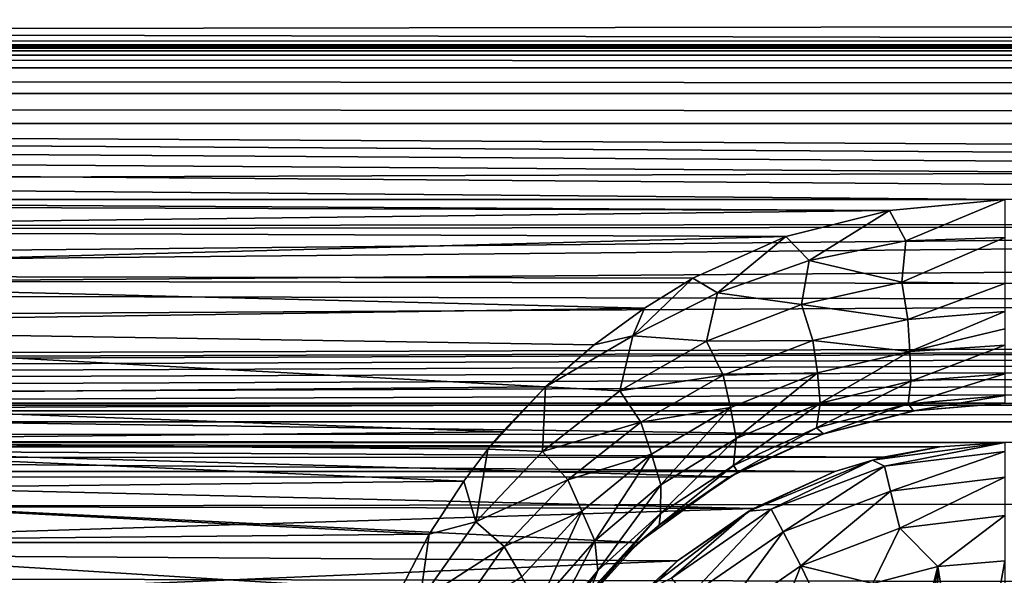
# Model space of a CAD drawing. Header units: metres. Extents: x -95 to 103, y -12 to 12.
# Tile 264 of 520: x -46.7 to -44.2, y 8.1 to 9.51. Entities that reach past the tile are written whole.
import ezdxf

# ---------------------------------------------------------------- set-up
doc = ezdxf.new("R2010")
doc.units = ezdxf.units.M
doc.layers.add('solid_P74500', color=7, linetype='CONTINUOUS')
doc.layers.add('solid_P74500_01', color=7, linetype='CONTINUOUS')

msp = doc.modelspace()

# ---------------------------------------------------------------- linework, layer by layer
at = {"layer": 'solid_P74500'}
for points in [[(92.5, 10.0152, -7.478519), (-94.018356, 9.477332, -8.150471), (-94.018356, 10.085306, -7.38489)], [(92.5, 10.0152, -7.478519), (92.5, 9.409225, -8.228889), (-94.018356, 9.477332, -8.150471)], [(92.5, 9.169497, 8.495161), (92.5, 9.793223, 7.7681), (-94.018356, 9.577682, 8.03231)], [(-12.2, 5.05, 0.5), (-11.7, 9.776363, 0.5), (-88, 9.776363, 0.5)], [(-12.2, 5.05, 0.5), (-88, 9.776363, 0.5), (-88, 5.05, 0.5)], [(92.5, 9.169497, 8.495161), (-94.018356, 9.577682, 8.03231), (-94.018356, 8.920666, 8.756239)], [(-86.199997, 9.423205, -4.3), (-87.224998, 9.55, -4.3), (-12.775, 9.55, -4.3)], [(-86.199997, 9.423205, -4.3), (-12.775, 9.55, -4.3), (-13.8, 9.423205, -4.3)], [(-44.200005, 9.057376, -8.614751), (-49.200005, 9.057376, -8.614751), (-94.018356, 9.477332, -8.150471)], [(-39.200005, 9.057376, -8.614751), (-44.200005, 9.057376, -8.614751), (-94.018356, 9.477332, -8.150471)], [(-34.200005, 9.057376, -8.614751), (-39.200005, 9.057376, -8.614751), (-94.018356, 9.477332, -8.150471)], [(-29.200006, 9.057376, -8.614751), (-34.200005, 9.057376, -8.614751), (-94.018356, 9.477332, -8.150471)], [(-24.200006, 9.057376, -8.614751), (-29.200006, 9.057376, -8.614751), (-94.018356, 9.477332, -8.150471)], [(-19.200006, 9.057376, -8.614751), (-24.200006, 9.057376, -8.614751), (-94.018356, 9.477332, -8.150471)], [(-86.199997, 9.44173, -4.343083), (-13.8, 9.443185, -4.348236), (-13.8, 9.45, -4.4)], [(-86.199997, 9.45, -4.4), (-86.199997, 9.44173, -4.343083), (-13.8, 9.45, -4.4)], [(-86.199997, 9.45, -5), (-86.199997, 9.45, -4.4), (-13.8, 9.45, -4.4)], [(-13.8, 9.45, -5), (-86.199997, 9.45, -5), (-13.8, 9.45, -4.4)], [(-13.8, 9.434836, -5.076392), (-86.199997, 9.434776, -5.076537), (-86.199997, 9.45, -5)], [(-13.8, 9.434836, -5.076392), (-86.199997, 9.45, -5), (-13.8, 9.45, -5)], [(-13.8, 9.443185, -4.348236), (-86.199997, 9.423205, -4.3), (-13.8, 9.423205, -4.3)], [(-86.199997, 9.44173, -4.343083), (-86.199997, 9.423205, -4.3), (-13.8, 9.443185, -4.348236)], [(-13.8, 9.391477, -5.141366), (-86.199997, 9.434776, -5.076537), (-13.8, 9.434836, -5.076392)], [(-13.8, 9.391477, -5.141366), (-86.199997, 9.391366, -5.141477), (-86.199997, 9.434776, -5.076537)], [(-13.8, 9.391477, -5.141366), (-13.8, 9.326537, -5.184776), (-86.199997, 9.391366, -5.141477)], [(-13.8, 9.326537, -5.184776), (-86.199997, 9.326391, -5.184836), (-86.199997, 9.391366, -5.141477)], [(-13.8, 9.326537, -5.184776), (-13.8, 9.25, -5.2), (-86.199997, 9.326391, -5.184836)], [(-13.8, 9.25, -5.2), (-86.199997, 9.25, -5.2), (-86.199997, 9.326391, -5.184836)], [(-13.8, 9.25, -5.2), (-86.995445, 8.535221, -5.2), (-86.199997, 9.25, -5.2)], [(-13.8, 9.25, -5.2), (-13.566045, 9.214799, -5.2), (-86.995445, 8.535221, -5.2)], [(-13.566045, 9.214799, -5.2), (-13.35684, 9.115801, -5.2), (-86.995445, 8.535221, -5.2)], [(92.5, 8.487373, 9.175829), (92.5, 9.169497, 8.495161), (-94.018356, 8.920666, 8.756239)], [(-84.199997, 8.54, -7.701844), (92.5, 9.145422, -6.971025), (-92.5, 8.940191, -7.233159)], [(-74.199997, 8.54, -7.701844), (92.5, 9.145422, -6.971025), (-79.199997, 8.54, -7.701844)], [(-69.199997, 8.54, -7.701844), (92.5, 9.145422, -6.971025), (-74.199997, 8.54, -7.701844)], [(-64.199997, 8.54, -7.701844), (92.5, 9.145422, -6.971025), (-69.199997, 8.54, -7.701844)], [(-59.200001, 8.54, -7.701844), (92.5, 9.145422, -6.971025), (-64.199997, 8.54, -7.701844)], [(-54.200001, 8.54, -7.701844), (92.5, 9.145422, -6.971025), (-59.200001, 8.54, -7.701844)], [(-49.200001, 8.54, -7.701844), (92.5, 9.145422, -6.971025), (-54.200001, 8.54, -7.701844)], [(-44.200001, 8.54, -7.701844), (92.5, 9.145422, -6.971025), (-49.200001, 8.54, -7.701844)], [(-13.35684, 9.115801, -5.2), (-13.185196, 8.961563, -5.2), (-86.995445, 8.535221, -5.2)], [(-44.493057, 9.02928, -8.644195), (-48.960751, 9.043484, -8.629334), (-49.200005, 9.057376, -8.614751)], [(-44.200005, 9.057376, -8.614751), (-44.493057, 9.02928, -8.644195), (-49.200005, 9.057376, -8.614751)], [(-44.451721, 8.951935, -8.698801), (-44.493057, 9.02928, -8.644195), (-44.200005, 9.057376, -8.614751)], [(-44.199982, 8.960335, -8.682782), (-44.451721, 8.951935, -8.698801), (-44.200005, 9.057376, -8.614751)], [(-44.493057, 9.02928, -8.644195), (-48.700359, 8.978143, -8.697296), (-48.960751, 9.043484, -8.629334)], [(-44.493057, 9.02928, -8.644195), (-44.756618, 8.963315, -8.712577), (-48.700359, 8.978143, -8.697296)], [(-44.696873, 8.901903, -8.755844), (-44.756618, 8.963315, -8.712577), (-44.493057, 9.02928, -8.644195)], [(-44.451721, 8.951935, -8.698801), (-44.696873, 8.901903, -8.755844), (-44.493057, 9.02928, -8.644195)], [(-44.756618, 8.963315, -8.712577), (-48.427822, 8.864437, -8.813158), (-48.700359, 8.978143, -8.697296)], [(-13.185196, 8.961563, -5.2), (-13.064476, 8.764095, -5.2), (-86.995445, 8.535221, -5.2)], [(-44.756618, 8.963315, -8.712577), (-44.992466, 8.857634, -8.819996), (-48.427822, 8.864437, -8.813158)], [(-44.929539, 8.820606, -8.844933), (-44.992466, 8.857634, -8.819996), (-44.756618, 8.963315, -8.712577)], [(-44.696873, 8.901903, -8.755844), (-44.929539, 8.820606, -8.844933), (-44.756618, 8.963315, -8.712577)], [(-44.46175, 8.847548, -8.731838), (-44.696873, 8.901903, -8.755844), (-44.451721, 8.951935, -8.698801)], [(-44.46175, 8.847548, -8.731838), (-44.451721, 8.951935, -8.698801), (-44.199982, 8.960335, -8.682782)], [(-44.199982, 8.960335, -8.682782), (-44.199963, 8.843924, -8.707972), (-44.46175, 8.847548, -8.731838)], [(92.5, 8.487373, 9.175829), (-94.018356, 8.920666, 8.756239), (-94.018356, 8.209083, 9.426609)], [(-44.716579, 8.790494, -8.803429), (-44.929539, 8.820606, -8.844933), (-44.696873, 8.901903, -8.755844)], [(-44.46175, 8.847548, -8.731838), (-44.716579, 8.790494, -8.803429), (-44.696873, 8.901903, -8.755844)], [(-45.115223, 8.781263, -8.896033), (-48.21125, 8.735947, -8.940538), (-48.427822, 8.864437, -8.813158)], [(-44.992466, 8.857634, -8.819996), (-45.115223, 8.781263, -8.896033), (-48.427822, 8.864437, -8.813158)], [(-45.144966, 8.711357, -8.958886), (-45.115223, 8.781263, -8.896033), (-44.992466, 8.857634, -8.819996)], [(-44.929539, 8.820606, -8.844933), (-45.144966, 8.711357, -8.958886), (-44.992466, 8.857634, -8.819996)], [(-44.446915, 8.752792, -8.725297), (-44.716579, 8.790494, -8.803429), (-44.46175, 8.847548, -8.731838)], [(-44.446915, 8.752792, -8.725297), (-44.46175, 8.847548, -8.731838), (-44.199963, 8.843924, -8.707972)], [(-44.199963, 8.843924, -8.707972), (-44.199959, 8.772922, -8.700407), (-44.446915, 8.752792, -8.725297)], [(-44.957397, 8.697297, -8.913805), (-45.144966, 8.711357, -8.958886), (-44.929539, 8.820606, -8.844933)], [(-44.716579, 8.790494, -8.803429), (-44.957397, 8.697297, -8.913805), (-44.929539, 8.820606, -8.844933)], [(-45.115223, 8.781263, -8.896033), (-45.243198, 8.687765, -8.987366), (-48.21125, 8.735947, -8.940538)], [(-45.144966, 8.711357, -8.958886), (-45.243198, 8.687765, -8.987366), (-45.115223, 8.781263, -8.896033)], [(-44.687653, 8.699052, -8.798007), (-44.957397, 8.697297, -8.913805), (-44.716579, 8.790494, -8.803429)], [(-44.446915, 8.752792, -8.725297), (-44.687653, 8.699052, -8.798007), (-44.716579, 8.790494, -8.803429)], [(-13.064476, 8.764095, -5.2), (-13.004552, 8.535221, -5.2), (-86.995445, 8.535221, -5.2)], [(-44.441639, 8.671274, -8.694287), (-44.687653, 8.699052, -8.798007), (-44.446915, 8.752792, -8.725297)], [(-44.441639, 8.671274, -8.694287), (-44.446915, 8.752792, -8.725297), (-44.199959, 8.772922, -8.700407)], [(-44.199955, 8.728601, -8.686563), (-44.441639, 8.671274, -8.694287), (-44.199959, 8.772922, -8.700407)], [(-45.366447, 8.581667, -9.088729), (-48.00983, 8.558819, -9.110249), (-48.21125, 8.735947, -8.940538)], [(-45.243198, 8.687765, -8.987366), (-45.366447, 8.581667, -9.088729), (-48.21125, 8.735947, -8.940538)], [(-44.199955, 8.728601, -8.686563), (-44.199955, 8.687284, -8.666237), (-44.441639, 8.671274, -8.694287)], [(-45.144966, 8.711357, -8.958886), (-45.366447, 8.581667, -9.088729), (-45.243198, 8.687765, -8.987366)], [(-45.17762, 8.571609, -9.052834), (-45.366447, 8.581667, -9.088729), (-45.144966, 8.711357, -8.958886)], [(-44.957397, 8.697297, -8.913805), (-45.17762, 8.571609, -9.052834), (-45.144966, 8.711357, -8.958886)], [(-44.91555, 8.611007, -8.909893), (-45.17762, 8.571609, -9.052834), (-44.957397, 8.697297, -8.913805)], [(-44.687653, 8.699052, -8.798007), (-44.91555, 8.611007, -8.909893), (-44.957397, 8.697297, -8.913805)], [(-44.676205, 8.617039, -8.770586), (-44.91555, 8.611007, -8.909893), (-44.687653, 8.699052, -8.798007)], [(-44.441639, 8.671274, -8.694287), (-44.676205, 8.617039, -8.770586), (-44.687653, 8.699052, -8.798007)], [(-44.439163, 8.595643, -8.634041), (-44.441639, 8.671274, -8.694287), (-44.199955, 8.687284, -8.666237)], [(-44.199959, 8.614271, -8.605644), (-44.439163, 8.595643, -8.634041), (-44.199955, 8.687284, -8.666237)], [(-44.669048, 8.539704, -8.712976), (-44.676205, 8.617039, -8.770586), (-44.441639, 8.671274, -8.694287)], [(-44.439163, 8.595643, -8.634041), (-44.669048, 8.539704, -8.712976), (-44.441639, 8.671274, -8.694287)], [(-44.91555, 8.611007, -8.909893), (-45.124184, 8.491942, -9.050558), (-45.17762, 8.571609, -9.052834)], [(-44.896748, 8.528881, -8.887128), (-45.124184, 8.491942, -9.050558), (-44.91555, 8.611007, -8.909893)], [(-44.676205, 8.617039, -8.770586), (-44.896748, 8.528881, -8.887128), (-44.91555, 8.611007, -8.909893)], [(-44.882225, 8.450442, -8.832457), (-44.896748, 8.528881, -8.887128), (-44.676205, 8.617039, -8.770586)], [(-44.669048, 8.539704, -8.712976), (-44.882225, 8.450442, -8.832457), (-44.676205, 8.617039, -8.770586)], [(-44.44595, 8.538467, -8.544914), (-44.439163, 8.595643, -8.634041), (-44.199959, 8.614271, -8.605644)], [(-44.19997, 8.559706, -8.514988), (-44.44595, 8.538467, -8.544914), (-44.199959, 8.614271, -8.605644)], [(-45.366447, 8.581667, -9.088729), (-45.475742, 8.467224, -9.19544), (-48.00983, 8.558819, -9.110249)], [(-45.366447, 8.581667, -9.088729), (-45.512749, 8.422978, -9.235986), (-45.475742, 8.467224, -9.19544)], [(-45.373718, 8.417471, -9.212131), (-45.512749, 8.422978, -9.235986), (-45.366447, 8.581667, -9.088729)], [(-45.17762, 8.571609, -9.052834), (-45.373718, 8.417471, -9.212131), (-45.366447, 8.581667, -9.088729)], [(-44.678604, 8.477234, -8.627752), (-44.669048, 8.539704, -8.712976), (-44.439163, 8.595643, -8.634041)], [(-44.44595, 8.538467, -8.544914), (-44.678604, 8.477234, -8.627752), (-44.439163, 8.595643, -8.634041)], [(-45.475742, 8.467224, -9.19544), (-47.906006, 8.443342, -9.217374), (-48.00983, 8.558819, -9.110249)], [(-45.124184, 8.491942, -9.050558), (-45.373718, 8.417471, -9.212131), (-45.17762, 8.571609, -9.052834)], [(-44.19997, 8.559706, -8.514988), (-44.432384, 8.520578, -8.433332), (-44.44595, 8.538467, -8.544914)], [(-44.19997, 8.559706, -8.514988), (-44.200001, 8.54, -8.407997), (-44.432384, 8.520578, -8.433332)], [(-87, 8.49261, -5.204592), (-86.995445, 8.535221, -5.2), (-13, 8.492611, -5.204592)], [(-86.995445, 8.535221, -5.2), (-13.004552, 8.535221, -5.2), (-13, 8.492611, -5.204592)], [(-44.200001, 8.54, -7.701844), (-49.200001, 8.54, -7.701844), (-48.969208, 8.520817, -7.723062)], [(-44.429855, 8.520978, -7.722884), (-44.200001, 8.54, -7.701844), (-48.969208, 8.520817, -7.723062)], [(-44.896748, 8.528881, -8.887128), (-45.097191, 8.410545, -9.032645), (-45.124184, 8.491942, -9.050558)], [(-45.073566, 8.332653, -8.980428), (-45.097191, 8.410545, -9.032645), (-44.896748, 8.528881, -8.887128)], [(-44.882225, 8.450442, -8.832457), (-45.073566, 8.332653, -8.980428), (-44.896748, 8.528881, -8.887128)], [(-44.889435, 8.382146, -8.751585), (-44.882225, 8.450442, -8.832457), (-44.669048, 8.539704, -8.712976)], [(-44.678604, 8.477234, -8.627752), (-44.889435, 8.382146, -8.751585), (-44.669048, 8.539704, -8.712976)], [(-44.44595, 8.538467, -8.544914), (-44.660839, 8.461979, -8.506461), (-44.678604, 8.477234, -8.627752)], [(-44.44595, 8.538467, -8.544914), (-44.432384, 8.520578, -8.433332), (-44.660839, 8.461979, -8.506461)], [(-44.432384, 8.520578, -8.433332), (-44.200001, 8.54, -8.407997), (-44.429855, 8.520978, -7.722884)], [(-44.200001, 8.54, -8.407997), (-44.200001, 8.54, -7.701844), (-44.429855, 8.520978, -7.722884)], [(-44.663189, 8.461158, -7.788376), (-44.429855, 8.520978, -7.722884), (-48.969208, 8.520817, -7.723062)], [(-44.663189, 8.461158, -7.788376), (-48.969208, 8.520817, -7.723062), (-48.73526, 8.460627, -7.788954)], [(-44.432384, 8.520578, -8.433332), (-44.429855, 8.520978, -7.722884), (-44.663189, 8.461158, -7.788376)], [(-44.660839, 8.461979, -8.506461), (-44.432384, 8.520578, -8.433332), (-44.663189, 8.461158, -7.788376)], [(92.5, 7.752533, 9.805175), (92.5, 8.487373, 9.175829), (-94.018356, 8.209083, 9.426609)], [(-44.200001, 8.44, -5.224123), (-87, 8.49261, -5.204592), (-13, 8.492611, -5.204592)], [(-87, 8.49261, -5.204592), (-44.200001, 8.44, -5.224123), (-49.200001, 8.44, -5.224123)], [(-45.124184, 8.491942, -9.050558), (-45.31007, 8.34565, -9.211479), (-45.373718, 8.417471, -9.212131)], [(-45.097191, 8.410545, -9.032645), (-45.31007, 8.34565, -9.211479), (-45.124184, 8.491942, -9.050558)], [(-44.678604, 8.477234, -8.627752), (-44.878544, 8.364573, -8.626897), (-44.889435, 8.382146, -8.751585)], [(-44.678604, 8.477234, -8.627752), (-44.660839, 8.461979, -8.506461), (-44.878544, 8.364573, -8.626897)], [(-44.899006, 8.353099, -7.904159), (-44.663189, 8.461158, -7.788376), (-48.73526, 8.460627, -7.788954)], [(-44.899006, 8.353099, -7.904159), (-48.73526, 8.460627, -7.788954), (-48.499878, 8.352461, -7.904833)], [(-45.475742, 8.467224, -9.19544), (-45.512749, 8.422978, -9.235986), (-47.906006, 8.443342, -9.217374)], [(-45.074623, 8.259929, -8.903189), (-45.073566, 8.332653, -8.980428), (-44.882225, 8.450442, -8.832457)], [(-44.889435, 8.382146, -8.751585), (-45.074623, 8.259929, -8.903189), (-44.882225, 8.450442, -8.832457)], [(-44.878544, 8.364573, -8.626897), (-44.663189, 8.461158, -7.788376), (-44.899006, 8.353099, -7.904159)], [(-44.878544, 8.364573, -8.626897), (-44.660839, 8.461979, -8.506461), (-44.663189, 8.461158, -7.788376)], [(-44.364891, 8.429509, -5.230221), (-49.032898, 8.429217, -5.230403), (-49.200001, 8.44, -5.224123)], [(-44.200001, 8.44, -5.224123), (-44.364891, 8.429509, -5.230221), (-49.200001, 8.44, -5.224123)], [(-44.364891, 8.429509, -5.230221), (-44.509518, 8.402635, -5.250264), (-49.032898, 8.429217, -5.230403)], [(-44.509518, 8.402635, -5.250264), (-48.889034, 8.402259, -5.250598), (-49.032898, 8.429217, -5.230403)], [(-45.574173, 8.342347, -9.30888), (-47.810066, 8.317733, -9.33088), (-47.906006, 8.443342, -9.217374)], [(-45.512749, 8.422978, -9.235986), (-45.574173, 8.342347, -9.30888), (-47.906006, 8.443342, -9.217374)], [(-44.536465, 8.395703, -11.5), (-44.364891, 8.429509, -5.230221), (-44.200001, 8.44, -5.224123)], [(-44.536465, 8.395703, -11.5), (-44.200001, 8.44, -5.224123), (-44.200001, 8.44, -11.5)], [(-44.505669, 8.380139, -11.614588), (-44.536465, 8.395703, -11.5), (-44.200001, 8.44, -11.5)], [(-44.536465, 8.395703, -11.5), (-44.509518, 8.402635, -5.250264), (-44.364891, 8.429509, -5.230221)], [(-44.200001, 8.417253, -11.614588), (-44.505669, 8.380139, -11.614588), (-44.200001, 8.44, -11.5)], [(-44.509518, 8.402635, -5.250264), (-44.63176, 8.366207, -5.293069), (-48.889034, 8.402259, -5.250598)], [(-48.889034, 8.402259, -5.250598), (-44.63176, 8.366207, -5.293069), (-48.768238, 8.366207, -5.293069)], [(-45.543545, 8.238771, -9.384665), (-45.574173, 8.342347, -9.30888), (-45.512749, 8.422978, -9.235986)], [(-45.373718, 8.417471, -9.212131), (-45.543545, 8.238771, -9.384665), (-45.512749, 8.422978, -9.235986)], [(-45.31007, 8.34565, -9.211479), (-45.543545, 8.238771, -9.384665), (-45.373718, 8.417471, -9.212131)], [(-45.097191, 8.410545, -9.032645), (-45.274479, 8.266009, -9.1982), (-45.31007, 8.34565, -9.211479)], [(-45.240917, 8.190633, -9.147759), (-45.274479, 8.266009, -9.1982), (-45.097191, 8.410545, -9.032645)], [(-45.073566, 8.332653, -8.980428), (-45.240917, 8.190633, -9.147759), (-45.097191, 8.410545, -9.032645)], [(-44.536465, 8.395703, -11.5), (-44.63176, 8.366207, -5.293069), (-44.509518, 8.402635, -5.250264)], [(-44.490101, 8.316991, -11.712049), (-44.505669, 8.380139, -11.614588), (-44.200001, 8.417253, -11.614588)], [(-44.490101, 8.316991, -11.712049), (-44.200001, 8.417253, -11.614588), (-44.200001, 8.352216, -11.712049)], [(-44.889435, 8.382146, -8.751585), (-44.878544, 8.364573, -8.626897), (-45.077797, 8.230629, -8.78609)], [(-44.889435, 8.382146, -8.751585), (-45.077797, 8.230629, -8.78609), (-45.074623, 8.259929, -8.903189)], [(-44.536465, 8.395703, -11.5), (-44.849998, 8.265833, -11.5), (-44.63176, 8.366207, -5.293069)], [(-44.793568, 8.270952, -11.614588), (-44.849998, 8.265833, -11.5), (-44.536465, 8.395703, -11.5)], [(-44.505669, 8.380139, -11.614588), (-44.793568, 8.270952, -11.614588), (-44.536465, 8.395703, -11.5)], [(-44.763344, 8.213364, -11.712049), (-44.793568, 8.270952, -11.614588), (-44.505669, 8.380139, -11.614588)], [(-44.490101, 8.316991, -11.712049), (-44.763344, 8.213364, -11.712049), (-44.505669, 8.380139, -11.614588)], [(-48.768238, 8.366207, -5.293069), (-44.63176, 8.366207, -5.293069), (-44.838207, 8.272575, -5.438244)], [(-48.575996, 8.280447, -5.426181), (-48.768238, 8.366207, -5.293069), (-44.838207, 8.272575, -5.438244)], [(-45.130051, 8.186581, -8.076503), (-44.899006, 8.353099, -7.904159), (-48.499878, 8.352461, -7.904833)], [(-45.130051, 8.186581, -8.076503), (-48.499878, 8.352461, -7.904833), (-48.269226, 8.185938, -8.077154)], [(-45.077797, 8.230629, -8.78609), (-44.899006, 8.353099, -7.904159), (-45.130051, 8.186581, -8.076503)], [(-45.077797, 8.230629, -8.78609), (-44.878544, 8.364573, -8.626897), (-44.899006, 8.353099, -7.904159)], [(-44.849998, 8.265833, -11.5), (-44.838207, 8.272575, -5.438244), (-44.63176, 8.366207, -5.293069)], [(-44.490101, 8.316991, -11.712049), (-44.200001, 8.352216, -11.712049), (-44.466789, 8.222411, -11.777164)], [(-44.200001, 8.352216, -11.712049), (-44.200001, 8.254805, -11.777164), (-44.466789, 8.222411, -11.777164)], [(-45.574173, 8.342347, -9.30888), (-45.661537, 8.207409, -9.428066), (-47.810066, 8.317733, -9.33088)], [(-45.543545, 8.238771, -9.384665), (-45.661537, 8.207409, -9.428066), (-45.574173, 8.342347, -9.30888)], [(-45.31007, 8.34565, -9.211479), (-45.471039, 8.175805, -9.385549), (-45.543545, 8.238771, -9.384665)], [(-45.274479, 8.266009, -9.1982), (-45.471039, 8.175805, -9.385549), (-45.31007, 8.34565, -9.211479)], [(-45.233376, 8.115582, -9.073152), (-45.240917, 8.190633, -9.147759), (-45.073566, 8.332653, -8.980428)], [(-45.074623, 8.259929, -8.903189), (-45.233376, 8.115582, -9.073152), (-45.073566, 8.332653, -8.980428)], [(-45.661537, 8.207409, -9.428066), (-47.728512, 8.18801, -9.444919), (-47.810066, 8.317733, -9.33088)], [(-44.490101, 8.316991, -11.712049), (-44.718075, 8.12711, -11.777164), (-44.763344, 8.213364, -11.712049)], [(-44.490101, 8.316991, -11.712049), (-44.466789, 8.222411, -11.777164), (-44.718075, 8.12711, -11.777164)], [(-48.395794, 8.161398, -5.603641), (-48.575996, 8.280447, -5.426181), (-44.838207, 8.272575, -5.438244)], [(-48.395794, 8.161398, -5.603641), (-44.838207, 8.272575, -5.438244), (-45.03117, 8.13967, -5.635225)], [(-45.274479, 8.266009, -9.1982), (-45.426731, 8.098949, -9.376516), (-45.471039, 8.175805, -9.385549)], [(-45.383152, 8.028093, -9.327198), (-45.426731, 8.098949, -9.376516), (-45.274479, 8.266009, -9.1982)], [(-45.240917, 8.190633, -9.147759), (-45.383152, 8.028093, -9.327198), (-45.274479, 8.266009, -9.1982)], [(-45.074623, 8.259929, -8.903189), (-45.169182, 8.15029, -8.879545), (-45.255077, 8.060224, -8.98037)], [(-45.074623, 8.259929, -8.903189), (-45.255077, 8.060224, -8.98037), (-45.233376, 8.115582, -9.073152)], [(-45.074623, 8.259929, -8.903189), (-45.077797, 8.230629, -8.78609), (-45.169182, 8.15029, -8.879545)], [(-44.849998, 8.265833, -11.5), (-45.11924, 8.059238, -11.5), (-45.03117, 8.13967, -5.635225)], [(-45.046974, 8.096038, -11.614588), (-45.11924, 8.059238, -11.5), (-44.849998, 8.265833, -11.5)], [(-44.793568, 8.270952, -11.614588), (-45.046974, 8.096038, -11.614588), (-44.849998, 8.265833, -11.5)], [(-45.003849, 8.047357, -11.712049), (-45.046974, 8.096038, -11.614588), (-44.793568, 8.270952, -11.614588)], [(-44.849998, 8.265833, -11.5), (-45.03117, 8.13967, -5.635225), (-44.838207, 8.272575, -5.438244)], [(-44.763344, 8.213364, -11.712049), (-45.003849, 8.047357, -11.712049), (-44.793568, 8.270952, -11.614588)], [(-44.466789, 8.222411, -11.777164), (-44.200001, 8.254805, -11.777164), (-44.370331, 8.125382, -11.8)], [(-44.200001, 8.254805, -11.777164), (-44.200001, 8.14, -11.8), (-44.370331, 8.125382, -11.8)], [(-45.543545, 8.238771, -9.384665), (-45.685516, 8.038312, -9.565678), (-45.661537, 8.207409, -9.428066)], [(-45.471039, 8.175805, -9.385549), (-45.685516, 8.038312, -9.565678), (-45.543545, 8.238771, -9.384665)], [(-45.169182, 8.15029, -8.879545), (-45.077797, 8.230629, -8.78609), (-45.130051, 8.186581, -8.076503)], [(92.5, 7.752533, 9.805175), (-94.018356, 8.209083, 9.426609), (-94.018356, 7.447287, 10.039319)], [(-45.661537, 8.207409, -9.428066), (-45.735615, 8.064089, -9.550941), (-47.728512, 8.18801, -9.444919)], [(-45.685516, 8.038312, -9.565678), (-45.735615, 8.064089, -9.550941), (-45.661537, 8.207409, -9.428066)], [(-44.763344, 8.213364, -11.712049), (-44.939251, 7.974443, -11.777164), (-45.003849, 8.047357, -11.712049)], [(-44.763344, 8.213364, -11.712049), (-44.718075, 8.12711, -11.777164), (-44.939251, 7.974443, -11.777164)], [(-44.718075, 8.12711, -11.777164), (-44.466789, 8.222411, -11.777164), (-44.535686, 8.081974, -11.8)], [(-44.466789, 8.222411, -11.777164), (-44.370331, 8.125382, -11.8), (-44.535686, 8.081974, -11.8)], [(-45.338188, 7.955187, -8.304517), (-45.130051, 8.186581, -8.076503), (-48.269226, 8.185938, -8.077154)], [(-45.338188, 7.955187, -8.304517), (-48.269226, 8.185938, -8.077154), (-48.061371, 7.95457, -8.305107)], [(-45.735615, 8.064089, -9.550941), (-47.65778, 8.05173, -9.561361), (-47.728512, 8.18801, -9.444919)], [(-45.471039, 8.175805, -9.385549), (-45.605495, 7.985066, -9.567982), (-45.685516, 8.038312, -9.565678)], [(-45.426731, 8.098949, -9.376516), (-45.605495, 7.985066, -9.567982), (-45.471039, 8.175805, -9.385549)], [(-45.365761, 7.953053, -9.254251), (-45.383152, 8.028093, -9.327198), (-45.240917, 8.190633, -9.147759)], [(-45.233376, 8.115582, -9.073152), (-45.365761, 7.953053, -9.254251), (-45.240917, 8.190633, -9.147759)], [(-45.169182, 8.15029, -8.879545), (-45.130051, 8.186581, -8.076503), (-45.338188, 7.955187, -8.304517)], [(-48.228165, 8.003443, -5.827108), (-48.395794, 8.161398, -5.603641), (-45.03117, 8.13967, -5.635225)], [(-45.255077, 8.060224, -8.98037), (-45.169182, 8.15029, -8.879545), (-45.338188, 7.955187, -8.304517)], [(-48.228165, 8.003443, -5.827108), (-45.03117, 8.13967, -5.635225), (-45.209461, 7.959397, -5.887105)], [(-45.11924, 8.059238, -11.5), (-45.209461, 7.959397, -5.887105), (-45.03117, 8.13967, -5.635225)], [(-44.788025, 7.948541, -11.8), (-44.939251, 7.974443, -11.777164), (-44.718075, 8.12711, -11.777164)], [(-44.668499, 8.022584, -11.8), (-44.788025, 7.948541, -11.8), (-44.718075, 8.12711, -11.777164)], [(-44.668499, 8.022584, -11.8), (-44.718075, 8.12711, -11.777164), (-44.535686, 8.081974, -11.8)], [(-44.370331, 8.125382, -11.8), (-44.525322, 7.519121, -11.8), (-44.535686, 8.081974, -11.8)], [(-44.370331, 8.125382, -11.8), (-44.4538, 7.570744, -11.8), (-44.525322, 7.519121, -11.8)], [(-44.370331, 8.125382, -11.8), (-44.376312, 7.607516, -11.8), (-44.4538, 7.570744, -11.8)], [(-44.370331, 8.125382, -11.8), (-44.291828, 7.630482, -11.8), (-44.376312, 7.607516, -11.8)], [(-44.200001, 8.14, -11.8), (-44.291828, 7.630482, -11.8), (-44.370331, 8.125382, -11.8)], [(-44.200001, 8.14, -11.8), (-44.200001, 7.64, -11.8), (-44.291828, 7.630482, -11.8)], [(-45.233376, 8.115582, -9.073152), (-45.333858, 7.961197, -9.089928), (-45.365761, 7.953053, -9.254251)], [(-45.233376, 8.115582, -9.073152), (-45.255077, 8.060224, -8.98037), (-45.333858, 7.961197, -9.089928)]]:
    msp.add_3dface(points, dxfattribs=at)
at = {"layer": 'solid_P74500_01'}
for points in [[(-90.699997, 9.904712, -5.843516), (92.5, 9.145422, -6.971025), (92.5, 10.103848, -5.491487)], [(-92.5, 8.940191, 7.233159), (-92.5, 9.904712, 5.843516), (92.5, 9.641595, 6.268019)], [(-90.699997, 9.904712, -5.843516), (-92.5, 8.940191, -7.233159), (92.5, 9.145422, -6.971025)], [(-92.5, 8.940191, 7.233159), (92.5, 9.641595, 6.268019), (92.5, 8.572252, 7.665731)], [(-19.200006, 9.057376, -8.614751), (-94.018356, 9.477332, -8.150471), (92.5, 9.409225, -8.228889)], [(-84.199997, 8.54, -7.701844), (-79.199997, 8.54, -7.701844), (92.5, 9.145422, -6.971025)], [(-92.5, 7.788958, 8.459974), (-92.5, 8.940191, 7.233159), (92.5, 8.572252, 7.665731)], [(-92.5, 7.788958, 8.459974), (92.5, 8.572252, 7.665731), (92.5, 7.29035, 8.893468)]]:
    msp.add_3dface(points, dxfattribs=at)

doc.saveas('drawing.dxf')
